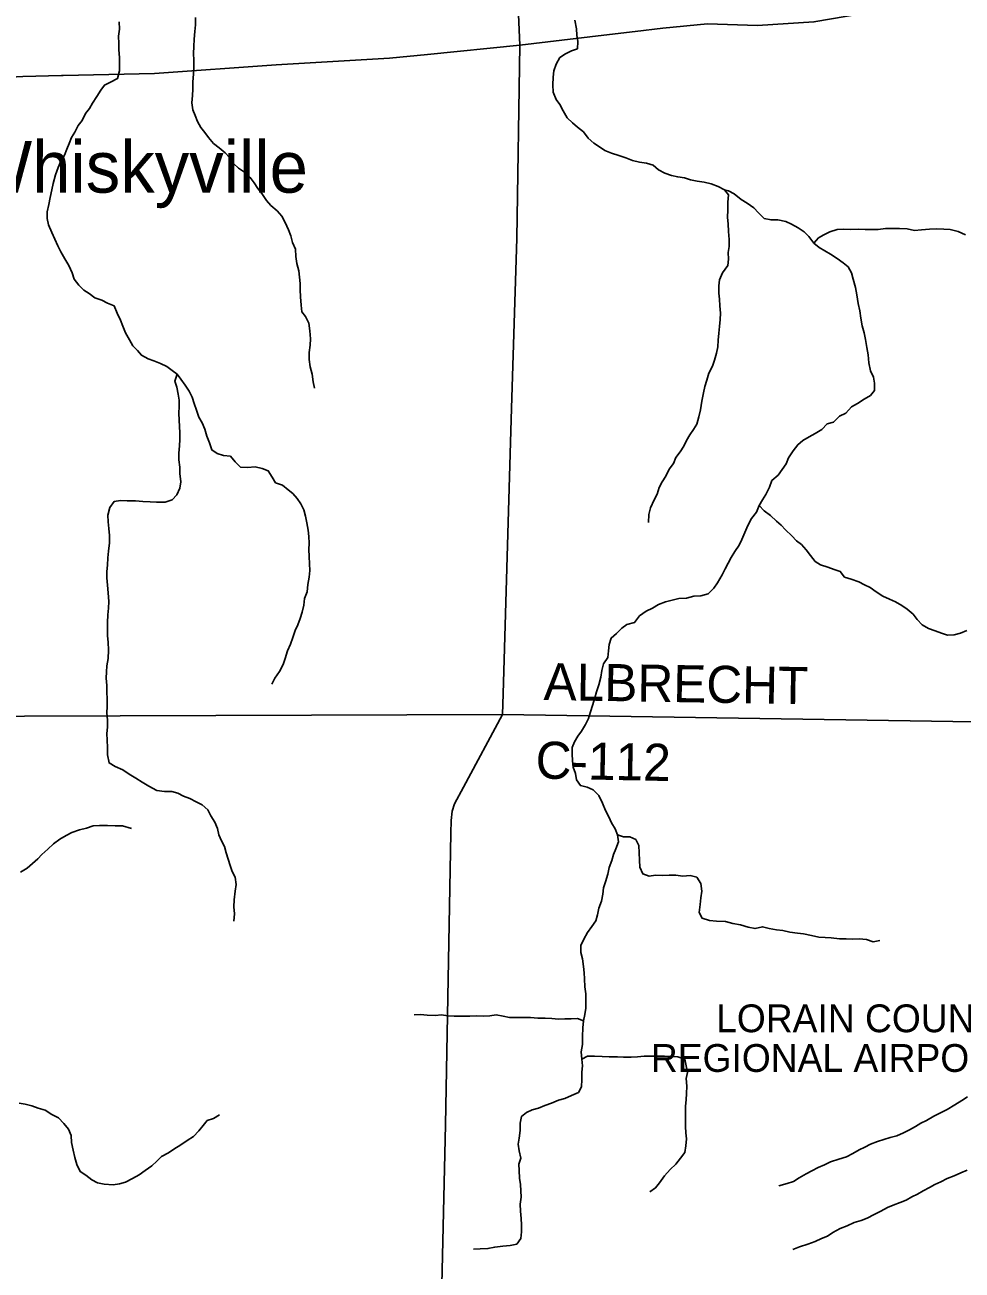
# Model space of a CAD drawing. Extents: x 1857828 to 2277390, y 930619 to 1324581.
# Drawn here: x 2048680 to 2056259, y 1216995 to 1227070 of the extents above; entities that cross this region are included whole.
import ezdxf

# ---------------------------------------------------------------- set-up
doc = ezdxf.new("R2010")
doc.units = 0
for name, color, linetype in [('GM_X_Airport_Text_Class_2', 7, 'Continuous'), ('GM_X_County_Road', 7, 'Continuous'), ('GM_X_County_Road_Text', 7, 'Continuous'), ('GM_X_Minor_River', 7, 'Continuous'), ('GM_X_State_Route', 7, 'Continuous'), ('GM_X_Township', 7, 'Continuous'), ('GM_X_Township_Road', 7, 'Continuous'), ('GM_X_Unincorporated_Text', 7, 'Continuous')]:
    doc.layers.add(name, color=color, linetype=linetype)

msp = doc.modelspace()

# ---------------------------------------------------------------- linework, layer by layer
at = {"layer": 'GM_X_County_Road'}
for points in [[(2052033, 1216054), (2052081, 1218171), (2052124, 1220530), (2052127, 1220632), (2052135, 1220709), (2052154, 1220768), (2052228, 1220904), (2052543, 1221491), (2052549, 1221659), (2052615, 1223968), (2052658, 1225343), (2052682, 1226907)], [(2052543, 1221491), (2057571, 1221413), (2060354, 1221425)]]:
    msp.add_lwpolyline(points, dxfattribs=at)
at = {"layer": 'GM_X_Minor_River'}
for points in [[(2049443, 1227095), (2049444, 1227035), (2049438, 1226979), (2049440, 1226921), (2049440, 1226869), (2049444, 1226807), (2049444, 1226754), (2049446, 1226698), (2049429, 1226636), (2049373, 1226608), (2049323, 1226584), (2049293, 1226542), (2049261, 1226490), (2049227, 1226437), (2049203, 1226393), (2049171, 1226353), (2049143, 1226297), (2049111, 1226257), (2049083, 1226203), (2049058, 1226158), (2049038, 1226112), (2049018, 1226064), (2049000, 1226016), (2048970, 1225968), (2048948, 1225916), (2048928, 1225856), (2048910, 1225787), (2048899, 1225737), (2048885, 1225673), (2048873, 1225617), (2048859, 1225557), (2048859, 1225505), (2048871, 1225453), (2048897, 1225392), (2048923, 1225338), (2048946, 1225284), (2048970, 1225234), (2049004, 1225178), (2049036, 1225124), (2049062, 1225064), (2049078, 1225012), (2049116, 1224964), (2049158, 1224924), (2049201, 1224896), (2049247, 1224862), (2049301, 1224842), (2049347, 1224820), (2049401, 1224798), (2049427, 1224738), (2049453, 1224682), (2049473, 1224633)], [(2050059, 1227130), (2050060, 1227070), (2050054, 1227016), (2050050, 1226954), (2050046, 1226896), (2050044, 1226838), (2050046, 1226785), (2050046, 1226725), (2050043, 1226675), (2050037, 1226607), (2050037, 1226551), (2050035, 1226499), (2050031, 1226441), (2050039, 1226384), (2050057, 1226336), (2050077, 1226290), (2050104, 1226240), (2050134, 1226200), (2050166, 1226158), (2050206, 1226112), (2050252, 1226076), (2050300, 1226034), (2050336, 1225998), (2050366, 1225950), (2050408, 1225912), (2050456, 1225880), (2050501, 1225836), (2050535, 1225792), (2050565, 1225748), (2050597, 1225706), (2050633, 1225650), (2050669, 1225609), (2050719, 1225567), (2050759, 1225523), (2050785, 1225471), (2050812, 1225413), (2050832, 1225363), (2050844, 1225309), (2050868, 1225255), (2050872, 1225197), (2050880, 1225141), (2050896, 1225081), (2050900, 1225030), (2050905, 1224978), (2050905, 1224926), (2050909, 1224870), (2050913, 1224804), (2050919, 1224750), (2050949, 1224710), (2050977, 1224656), (2050985, 1224596), (2050990, 1224529), (2050986, 1224479), (2050980, 1224419), (2050978, 1224363), (2050988, 1224305), (2051002, 1224245), (2051010, 1224183), (2051023, 1224130)], [(2053128, 1227109), (2053142, 1227038), (2053144, 1226986), (2053152, 1226936), (2053148, 1226878), (2053101, 1226860), (2053053, 1226836), (2053007, 1226806), (2052977, 1226752), (2052957, 1226699), (2052953, 1226647), (2052949, 1226585), (2052951, 1226527), (2052975, 1226467), (2053006, 1226427), (2053032, 1226375), (2053066, 1226319), (2053108, 1226277), (2053150, 1226243), (2053196, 1226205), (2053236, 1226154), (2053280, 1226114), (2053326, 1226084), (2053370, 1226054), (2053424, 1226032), (2053483, 1226014), (2053539, 1225995), (2053593, 1225973), (2053649, 1225961), (2053707, 1225951), (2053761, 1225935), (2053805, 1225899), (2053855, 1225871), (2053909, 1225853), (2053959, 1225841), (2054015, 1225833), (2054063, 1225817), (2054117, 1225807), (2054173, 1225799), (2054229, 1225785), (2054285, 1225763), (2054337, 1225737)], [(2054337, 1225737), (2054371, 1225727), (2054417, 1225703), (2054471, 1225659), (2054522, 1225627), (2054574, 1225589), (2054612, 1225549), (2054658, 1225505), (2054714, 1225493), (2054770, 1225493), (2054834, 1225479), (2054880, 1225457), (2054934, 1225429), (2054982, 1225397), (2055020, 1225357), (2055060, 1225305), (2055104, 1225269), (2055149, 1225243), (2055195, 1225215), (2055249, 1225181), (2055297, 1225145), (2055337, 1225113), (2055365, 1225063), (2055379, 1225013), (2055397, 1224945), (2055409, 1224887), (2055418, 1224816), (2055432, 1224756), (2055440, 1224698), (2055452, 1224636), (2055468, 1224580), (2055478, 1224526), (2055488, 1224460), (2055499, 1224402), (2055505, 1224337), (2055519, 1224271), (2055543, 1224221), (2055551, 1224171), (2055551, 1224113), (2055517, 1224073), (2055467, 1224041), (2055413, 1224008), (2055365, 1223980), (2055318, 1223928), (2055268, 1223904), (2055220, 1223856), (2055168, 1223842), (2055124, 1223796), (2055070, 1223763), (2055022, 1223737), (2054972, 1223709), (2054930, 1223673), (2054892, 1223623), (2054854, 1223567), (2054836, 1223518), (2054805, 1223474), (2054771, 1223426), (2054721, 1223384), (2054701, 1223330), (2054673, 1223270), (2054645, 1223227), (2054619, 1223181), (2054595, 1223127), (2054557, 1223077), (2054526, 1223019), (2054502, 1222963), (2054478, 1222906), (2054456, 1222860), (2054420, 1222810), (2054392, 1222762), (2054366, 1222716), (2054342, 1222668), (2054318, 1222620), (2054281, 1222557), (2054251, 1222513), (2054205, 1222467), (2054147, 1222451), (2054089, 1222447), (2054031, 1222431), (2053967, 1222429), (2053913, 1222415), (2053861, 1222402), (2053803, 1222380), (2053755, 1222350), (2053705, 1222328), (2053651, 1222290), (2053611, 1222234), (2053549, 1222218), (2053507, 1222189), (2053463, 1222145), (2053422, 1222109), (2053404, 1222057), (2053400, 1222005), (2053394, 1221953), (2053360, 1221901), (2053346, 1221848), (2053338, 1221792), (2053322, 1221732), (2053303, 1221674), (2053289, 1221626), (2053271, 1221564)], [(2054337, 1225737), (2054369, 1225695), (2054364, 1225635), (2054364, 1225573), (2054362, 1225511), (2054368, 1225460), (2054370, 1225398), (2054374, 1225334), (2054374, 1225278), (2054368, 1225228), (2054369, 1225176), (2054365, 1225124), (2054321, 1225065), (2054297, 1225009), (2054291, 1224959), (2054291, 1224901), (2054297, 1224851), (2054299, 1224797), (2054304, 1224739), (2054302, 1224686), (2054298, 1224630), (2054292, 1224576), (2054286, 1224520), (2054284, 1224466), (2054272, 1224414), (2054256, 1224358), (2054241, 1224309), (2054211, 1224253), (2054195, 1224197), (2054179, 1224145), (2054167, 1224093), (2054153, 1224025), (2054143, 1223955), (2054129, 1223900), (2054114, 1223840), (2054086, 1223796), (2054056, 1223754), (2054030, 1223708), (2054008, 1223662), (2053978, 1223617), (2053944, 1223571), (2053924, 1223521), (2053890, 1223475), (2053863, 1223419), (2053833, 1223373), (2053809, 1223327), (2053793, 1223274), (2053769, 1223228), (2053739, 1223164), (2053727, 1223108), (2053723, 1223044)], [(2055060, 1225305), (2055098, 1225347), (2055142, 1225373), (2055190, 1225397), (2055248, 1225416), (2055302, 1225418), (2055356, 1225416), (2055420, 1225418), (2055474, 1225416), (2055528, 1225414), (2055580, 1225416), (2055640, 1225422), (2055692, 1225424), (2055752, 1225424), (2055814, 1225420), (2055874, 1225408), (2055930, 1225413), (2055994, 1225417), (2056050, 1225419), (2056112, 1225417), (2056162, 1225415), (2056228, 1225399), (2056286, 1225371)], [(2049473, 1224633), (2049495, 1224579), (2049525, 1224523), (2049554, 1224473), (2049590, 1224437), (2049622, 1224397), (2049676, 1224369), (2049724, 1224353), (2049776, 1224331), (2049828, 1224307), (2049872, 1224275), (2049912, 1224245)], [(2049912, 1224245), (2049892, 1224189), (2049910, 1224139), (2049920, 1224083), (2049929, 1224033), (2049927, 1223983), (2049925, 1223930), (2049927, 1223872), (2049931, 1223820), (2049933, 1223770), (2049933, 1223716), (2049931, 1223664), (2049924, 1223606), (2049926, 1223550), (2049934, 1223491), (2049932, 1223441), (2049942, 1223373), (2049932, 1223323), (2049908, 1223269), (2049870, 1223227), (2049814, 1223209), (2049744, 1223208), (2049692, 1223212), (2049634, 1223214), (2049574, 1223220), (2049508, 1223220), (2049454, 1223222), (2049402, 1223214), (2049367, 1223166), (2049351, 1223104), (2049353, 1223050), (2049359, 1222997), (2049365, 1222939), (2049363, 1222879), (2049357, 1222813), (2049351, 1222757), (2049348, 1222699), (2049344, 1222649), (2049344, 1222596), (2049348, 1222538), (2049354, 1222476), (2049358, 1222406), (2049356, 1222350), (2049351, 1222298), (2049347, 1222236), (2049347, 1222179), (2049347, 1222127), (2049353, 1222077), (2049357, 1222011), (2049353, 1221943), (2049343, 1221885), (2049340, 1221835), (2049338, 1221784), (2049344, 1221724), (2049344, 1221672), (2049346, 1221618), (2049346, 1221556), (2049342, 1221504), (2049347, 1221446), (2049347, 1221388), (2049343, 1221337), (2049345, 1221283), (2049347, 1221225), (2049347, 1221165), (2049361, 1221099), (2049411, 1221071), (2049471, 1221043), (2049524, 1221009), (2049576, 1220975), (2049628, 1220943), (2049682, 1220911), (2049748, 1220877), (2049808, 1220869), (2049868, 1220869), (2049918, 1220853), (2049964, 1220829), (2050014, 1220811), (2050064, 1220785), (2050114, 1220759), (2050160, 1220719), (2050184, 1220671), (2050217, 1220619), (2050237, 1220569), (2050249, 1220517), (2050269, 1220469), (2050293, 1220423), (2050307, 1220372), (2050323, 1220320), (2050339, 1220270), (2050357, 1220220), (2050380, 1220174), (2050388, 1220114), (2050380, 1220060), (2050372, 1219992), (2050370, 1219934), (2050374, 1219877), (2050370, 1219819)], [(2049912, 1224245), (2049942, 1224203), (2049976, 1224155), (2050008, 1224107), (2050033, 1224057), (2050049, 1224007), (2050069, 1223953), (2050087, 1223897), (2050115, 1223850), (2050135, 1223800), (2050151, 1223742), (2050173, 1223690), (2050192, 1223632), (2050236, 1223602), (2050286, 1223586), (2050342, 1223582), (2050380, 1223534), (2050424, 1223492), (2050480, 1223488), (2050542, 1223494), (2050600, 1223482), (2050648, 1223462), (2050680, 1223410), (2050708, 1223366), (2050762, 1223346), (2050808, 1223308), (2050848, 1223278), (2050881, 1223238), (2050911, 1223196), (2050935, 1223148), (2050949, 1223096), (2050961, 1223042), (2050971, 1222982), (2050977, 1222930), (2050979, 1222877), (2050976, 1222827), (2050980, 1222769), (2050982, 1222709), (2050984, 1222657), (2050978, 1222601), (2050968, 1222543), (2050962, 1222484), (2050942, 1222430), (2050935, 1222376), (2050923, 1222320), (2050905, 1222268), (2050887, 1222216), (2050865, 1222170), (2050847, 1222113), (2050827, 1222061), (2050803, 1222007), (2050784, 1221943), (2050768, 1221895), (2050738, 1221839), (2050702, 1221786), (2050676, 1221736)], [(2054619, 1223181), (2054658, 1223139), (2054710, 1223101), (2054757, 1223055), (2054797, 1223022), (2054831, 1222984), (2054881, 1222936), (2054921, 1222895), (2054961, 1222865), (2054998, 1222823), (2055032, 1222777), (2055072, 1222730), (2055114, 1222702), (2055174, 1222684), (2055224, 1222664), (2055274, 1222647), (2055309, 1222603), (2055363, 1222585), (2055423, 1222564), (2055469, 1222540), (2055515, 1222518), (2055563, 1222482), (2055617, 1222449), (2055673, 1222423), (2055719, 1222403), (2055772, 1222372), (2055814, 1222342), (2055864, 1222302), (2055896, 1222259), (2055936, 1222217), (2055986, 1222187), (2056040, 1222169), (2056092, 1222148), (2056141, 1222132), (2056196, 1222134), (2056246, 1222148), (2056296, 1222171)], [(2053271, 1221564), (2053253, 1221511), (2053237, 1221459), (2053213, 1221411), (2053181, 1221357), (2053151, 1221315), (2053125, 1221269), (2053106, 1221223), (2053106, 1221172), (2053108, 1221116), (2053114, 1221064), (2053132, 1221014), (2053142, 1220962), (2053172, 1220916), (2053226, 1220902), (2053276, 1220880), (2053320, 1220834), (2053351, 1220772), (2053375, 1220714), (2053403, 1220664), (2053425, 1220614), (2053453, 1220565), (2053473, 1220517)], [(2048645, 1220216), (2048699, 1220248), (2048742, 1220286), (2048784, 1220322), (2048818, 1220359), (2048866, 1220401), (2048912, 1220443), (2048964, 1220483), (2049015, 1220513), (2049061, 1220535), (2049123, 1220557), (2049177, 1220572), (2049233, 1220590), (2049283, 1220592), (2049349, 1220592), (2049411, 1220589), (2049469, 1220589), (2049541, 1220569)], [(2053473, 1220517), (2053480, 1220460), (2053460, 1220404), (2053440, 1220358), (2053426, 1220310), (2053406, 1220254), (2053393, 1220198), (2053375, 1220136), (2053359, 1220088), (2053355, 1220038), (2053342, 1219980), (2053322, 1219924), (2053310, 1219870), (2053296, 1219822), (2053264, 1219776), (2053229, 1219726), (2053201, 1219672), (2053175, 1219622), (2053175, 1219566), (2053188, 1219515), (2053198, 1219453), (2053202, 1219401), (2053206, 1219351), (2053209, 1219287), (2053217, 1219231), (2053215, 1219170), (2053215, 1219114), (2053209, 1219064), (2053198, 1219012), (2053192, 1218956), (2053190, 1218886), (2053189, 1218820), (2053179, 1218762), (2053185, 1218703), (2053189, 1218649), (2053185, 1218597), (2053184, 1218537), (2053180, 1218477), (2053156, 1218433), (2053100, 1218409), (2053046, 1218385), (2052994, 1218370), (2052938, 1218346), (2052885, 1218328), (2052833, 1218306), (2052783, 1218292), (2052737, 1218271), (2052697, 1218239), (2052685, 1218183), (2052685, 1218126), (2052678, 1218064), (2052670, 1218014), (2052678, 1217960), (2052690, 1217900), (2052675, 1217852), (2052677, 1217800), (2052681, 1217740), (2052687, 1217687), (2052691, 1217637), (2052694, 1217585), (2052686, 1217529), (2052688, 1217471), (2052694, 1217413), (2052695, 1217361), (2052695, 1217304), (2052691, 1217252), (2052657, 1217206), (2052603, 1217193), (2052545, 1217189), (2052479, 1217181), (2052425, 1217169), (2052363, 1217166), (2052309, 1217164)], [(2053473, 1220517), (2053521, 1220500), (2053573, 1220500), (2053620, 1220480), (2053646, 1220431), (2053648, 1220371), (2053650, 1220311), (2053652, 1220255), (2053677, 1220201), (2053729, 1220182), (2053779, 1220190), (2053839, 1220188), (2053891, 1220190), (2053943, 1220190), (2054001, 1220183), (2054061, 1220187), (2054113, 1220175), (2054147, 1220122), (2054153, 1220060), (2054147, 1220006), (2054140, 1219954), (2054134, 1219888), (2054156, 1219842), (2054216, 1219823), (2054274, 1219819), (2054346, 1219815), (2054404, 1219800), (2054468, 1219788), (2054530, 1219770), (2054585, 1219758), (2054646, 1219773), (2054699, 1219759), (2054757, 1219749), (2054809, 1219742), (2054865, 1219730), (2054927, 1219722), (2054977, 1219716), (2055041, 1219703), (2055101, 1219689), (2055151, 1219687), (2055201, 1219685), (2055267, 1219676), (2055321, 1219676), (2055373, 1219674), (2055427, 1219675), (2055487, 1219669), (2055539, 1219651), (2055593, 1219661)], [(2053198, 1219012), (2053148, 1219032), (2053098, 1219027), (2053046, 1219029), (2052996, 1219025), (2052942, 1219031), (2052888, 1219034), (2052828, 1219034), (2052770, 1219040), (2052714, 1219040), (2052662, 1219039), (2052600, 1219039), (2052548, 1219049), (2052490, 1219060), (2052440, 1219052), (2052386, 1219050), (2052336, 1219052), (2052278, 1219050), (2052212, 1219049), (2052152, 1219049), (2052100, 1219053), (2052048, 1219060), (2051998, 1219056), (2051932, 1219058), (2051878, 1219062), (2051828, 1219061)], [(2053185, 1218703), (2053229, 1218727), (2053287, 1218727), (2053347, 1218723), (2053405, 1218721), (2053471, 1218722), (2053521, 1218718), (2053583, 1218718), (2053635, 1218721), (2053689, 1218725), (2053747, 1218725), (2053801, 1218725), (2053853, 1218726), (2053905, 1218724), (2053959, 1218722), (2054017, 1218702), (2054027, 1218649), (2054037, 1218595), (2054028, 1218545), (2054034, 1218483), (2054030, 1218423), (2054028, 1218373), (2054023, 1218321), (2054021, 1218267), (2054021, 1218208), (2054023, 1218158), (2054025, 1218106), (2054030, 1218056), (2054026, 1218002), (2054018, 1217946), (2053982, 1217902), (2053943, 1217852), (2053897, 1217810), (2053851, 1217758), (2053813, 1217702), (2053779, 1217662), (2053735, 1217628)], [(2056302, 1218396), (2056258, 1218367), (2056201, 1218333), (2056137, 1218295), (2056083, 1218267), (2056029, 1218241), (2055971, 1218207), (2055925, 1218184), (2055881, 1218158), (2055833, 1218130), (2055785, 1218106), (2055732, 1218082), (2055676, 1218067), (2055626, 1218051), (2055574, 1218037), (2055518, 1218013), (2055472, 1217991), (2055426, 1217967), (2055374, 1217938), (2055324, 1217912), (2055262, 1217892), (2055196, 1217872), (2055145, 1217848), (2055095, 1217825), (2055045, 1217799), (2054997, 1217773), (2054941, 1217743), (2054895, 1217713), (2054843, 1217695), (2054777, 1217678)], [(2048633, 1218346), (2048683, 1218337), (2048735, 1218325), (2048787, 1218305), (2048843, 1218288), (2048899, 1218254), (2048951, 1218226), (2048995, 1218181), (2049033, 1218135), (2049054, 1218083), (2049058, 1218029), (2049070, 1217965), (2049084, 1217906), (2049099, 1217850), (2049127, 1217792), (2049173, 1217762), (2049221, 1217725), (2049267, 1217701), (2049321, 1217691), (2049393, 1217686), (2049445, 1217692), (2049493, 1217708), (2049549, 1217736), (2049603, 1217766), (2049653, 1217800), (2049707, 1217839), (2049747, 1217877), (2049786, 1217915), (2049842, 1217945), (2049884, 1217973), (2049940, 1218009), (2049992, 1218045), (2050044, 1218076), (2050086, 1218122), (2050121, 1218164), (2050155, 1218206), (2050205, 1218222), (2050255, 1218252)], [(2056299, 1217805), (2056249, 1217783), (2056195, 1217759), (2056137, 1217736), (2056087, 1217710), (2056039, 1217688), (2055995, 1217664), (2055945, 1217636), (2055898, 1217610), (2055852, 1217587), (2055806, 1217561), (2055758, 1217543), (2055702, 1217521), (2055656, 1217501), (2055602, 1217473), (2055548, 1217446), (2055490, 1217416), (2055444, 1217396), (2055387, 1217380), (2055329, 1217354), (2055273, 1217331), (2055213, 1217299), (2055171, 1217271), (2055123, 1217251), (2055071, 1217227), (2055011, 1217206), (2054943, 1217184), (2054891, 1217162)]]:
    msp.add_lwpolyline(points, dxfattribs=at)
at = {"layer": 'GM_X_State_Route'}
for points in [[(2053616, 1227017), (2053840, 1227043), (2054201, 1227078), (2054604, 1227065), (2055060, 1227095), (2056154, 1227283), (2056585, 1227431), (2057070, 1227641), (2057697, 1227931), (2060427, 1229155), (2061113, 1229480)], [(2051935, 1226831), (2052682, 1226907), (2053363, 1226987), (2053616, 1227017)], [(2048990, 1226661), (2049728, 1226678), (2050712, 1226746), (2051628, 1226800), (2051935, 1226831)], [(2048454, 1226642), (2048664, 1226654), (2048977, 1226661), (2048990, 1226661)]]:
    msp.add_lwpolyline(points, dxfattribs=at)
at = {"layer": 'GM_X_Township'}
for points in [[(2060647, 1243760), (2060635, 1243186), (2060633, 1243086), (2060628, 1242873), (2060601, 1241567), (2060572, 1240155), (2060516, 1235516), (2060506, 1234916), (2060504, 1234835), (2060494, 1234234), (2060445, 1231137), (2060427, 1229155), (2060377, 1225997), (2060339, 1222935), (2060354, 1221425), (2057571, 1221413), (2052543, 1221491), (2047129, 1221472), (2042623, 1221498), (2039744, 1221515), (2035913, 1221537)], [(2032548, 1208287), (2032612, 1216299), (2032643, 1220072), (2032655, 1221559), (2034660, 1221545), (2035913, 1221537), (2039744, 1221515), (2042623, 1221498), (2047129, 1221472), (2052543, 1221491), (2057571, 1221413), (2060354, 1221425), (2060294, 1215683), (2060204, 1207259)]]:
    msp.add_lwpolyline(points, dxfattribs=at)
at = {"layer": 'GM_X_Township_Road'}
msp.add_lwpolyline([(2052682, 1226907), (2052661, 1227409), (2052662, 1227951), (2052670, 1228217), (2052716, 1228472), (2052784, 1228912), (2052879, 1229456), (2052907, 1229704), (2052928, 1229826), (2052952, 1229943), (2052982, 1230039), (2053052, 1230216), (2053522, 1231356), (2053566, 1231479), (2053605, 1231571), (2053621, 1231621), (2053635, 1231661), (2053641, 1231695), (2053645, 1231740), (2053647, 1231808), (2053651, 1232013), (2053665, 1232989), (2053703, 1235525), (2053730, 1237407)], dxfattribs=at)

# ---------------------------------------------------------------- texts
at = {"layer": 'GM_X_Airport_Text_Class_2'}
for s, p in [('LORAIN COUNTY', (2054270, 1218920)), ('REGIONAL AIRPORT', (2053742, 1218599))]:
    msp.add_text(s, height=225, rotation=0, dxfattribs=at).set_placement(p)
at = {"layer": 'GM_X_County_Road_Text'}
for s, rotation, p in [('ALBRECHT', 359.0881, (2052873, 1221608)), ('C-112', 358.8968, (2052808, 1220973))]:
    msp.add_text(s, height=300, rotation=rotation, dxfattribs=at).set_placement(p)
at = {"layer": 'GM_X_Unincorporated_Text'}
msp.add_text('Whiskyville', height=417, rotation=0, dxfattribs=at).set_placement((2048212, 1225713))

doc.saveas('drawing.dxf')
